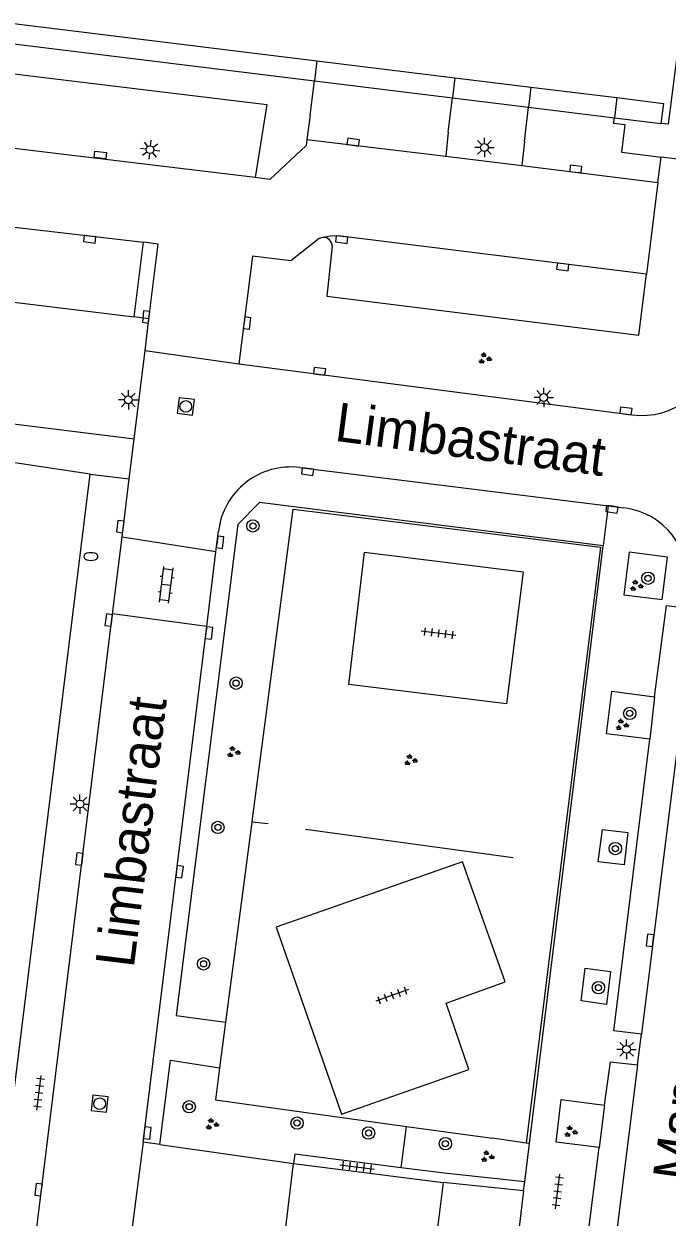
# Model space of a CAD drawing. Extents: x 131000 to 133014, y 396499 to 399001.
# Drawn here: x 132296.8 to 132338.3, y 396781 to 396857.9 of the extents above; entities that cross this region are included whole.
import ezdxf

# ---------------------------------------------------------------- set-up
doc = ezdxf.new("R2010")
doc.units = 0
for name, color, linetype in [('gg-afsc-hekwerk', 7, 'Continuous'), ('gg-anno-openbare ruimte label', 7, 'Continuous'), ('gg-bbg-hoofdgebouw', 7, 'Continuous'), ('gg-bbg-onder overbouw', 7, 'Continuous'), ('gg-bbg-pand overbouw', 7, 'Continuous'), ('gg-knt-verharding', 7, 'Continuous'), ('gg-knt-verharding nz', 7, 'Continuous'), ('gt-grn-weggrens', 7, 'Continuous'), ('gt-symb-boom', 7, 'Continuous'), ('gt-symb-brandkraan', 7, 'Continuous'), ('gt-symb-groenvak', 7, 'Continuous'), ('gt-symb-klinker verharding', 7, 'Continuous'), ('gt-symb-kolk', 7, 'Continuous'), ('gt-symb-kolk center center', 7, 'Continuous'), ('gt-symb-lichtmast', 7, 'Continuous'), ('gt-symb-rioolschacht', 7, 'Continuous'), ('gt-symb-tegel verharding', 7, 'Continuous')]:
    doc.layers.add(name, color=color, linetype=linetype)

# ---------------------------------------------------------------- blocks, each defined once
blk = doc.blocks.new('gt0-BOOM')
at = {"layer": 'gt-symb-boom'}
for radius in [0.4, 0.2]:
    blk.add_circle((0, 0), radius, dxfattribs=at)
blk = doc.blocks.new('gt0-LMAST')
at = {"layer": 'gt-symb-lichtmast'}
for p, q in [((-0.182, 0.173), (-0.447, 0.438)), ((-0.005, 0.246), (-0.005, 0.621)), ((0.172, 0.173), (0.437, 0.438)), ((-0.255, -0.004), (-0.63, -0.004)), ((-0.182, -0.181), (-0.447, -0.446)), ((-0.005, -0.254), (-0.005, -0.629)), ((0.437, -0.446), (0.172, -0.181)), ((0.245, -0.004), (0.62, -0.004))]:
    blk.add_line(p, q, dxfattribs=at)
blk.add_circle((-0.005, -0.004), 0.25, dxfattribs=at)
blk = doc.blocks.new('gt0-KOLK')
at = {"layer": 'gt-symb-kolk'}
blk.add_lwpolyline([(0, 0), (0.375, 0), (0.375, 0.4), (-0.375, 0.4), (-0.375, 0), (0, 0)], dxfattribs=at)
blk = doc.blocks.new('gt0-TEG1')
at = {"layer": 'gt-symb-tegel verharding'}
for p, q in [((-1.125, 0), (1.125, 0)), ((-0.9, -0.25), (-0.9, 0.25)), ((-0.45, -0.25), (-0.45, 0.25)), ((0, -0.25), (0, 0.25)), ((0.45, -0.25), (0.45, 0.25)), ((0.9, -0.25), (0.9, 0.25))]:
    blk.add_line(p, q, dxfattribs=at)
blk = doc.blocks.new('gt0-GRVAK')
at = {"layer": 'gt-symb-groenvak'}
for p, q in [((-0.11, 0.189), (-0.228, 0.24)), ((-0.182, 0.153), (0.088, 0.153)), ((-0.091, 0.211), (-0.156, 0.322)), ((-0.047, 0.214), (-0.047, 0.393)), ((-0.004, 0.211), (0.061, 0.322)), ((0.015, 0.189), (0.133, 0.24)), ((0.262, -0.052), (0.197, 0.059)), ((0.305, -0.049), (0.305, 0.13)), ((0.349, -0.052), (0.414, 0.059)), ((-0.245, -0.228), (-0.363, -0.177)), ((-0.318, -0.264), (-0.047, -0.264)), ((-0.226, -0.206), (-0.291, -0.095)), ((-0.183, -0.203), (-0.183, -0.024)), ((-0.139, -0.206), (-0.074, -0.095)), ((-0.12, -0.228), (-0.002, -0.177)), ((0.243, -0.074), (0.125, -0.023)), ((0.17, -0.11), (0.441, -0.11)), ((0.368, -0.074), (0.486, -0.023))]:
    blk.add_line(p, q, dxfattribs=at)
blk = doc.blocks.new('gt0-RS')
at = {"layer": 'gt-symb-rioolschacht'}
blk.add_lwpolyline([(-0.5, -0.5), (0.5, -0.5), (0.5, 0.5), (-0.5, 0.5)], close=True, dxfattribs=at)
blk.add_circle((0, 0), 0.375, dxfattribs=at)
blk = doc.blocks.new('gt0-KOLKCC')
at = {"layer": 'gt-symb-kolk center center'}
blk.add_lwpolyline([(-0.375, 0.2), (0.375, 0.2), (0.375, -0.2), (-0.375, -0.2)], close=True, dxfattribs=at)
blk = doc.blocks.new('gt0-BR')
at = {"layer": 'gt-symb-brandkraan'}
for centre, radius, start, end in [((-0.244, 0), 0.206, 107.56694, 252.43307), ((0.599, -2.664), 3, 106.89205, 107.56694), ((0, -0.691), 0.938, 73.10799, 106.89205), ((-0.599, -2.664), 3, 72.43309, 73.10799), ((0.244, 0), 0.206, 287.56695, 72.43309), ((0.599, 2.664), 3, 252.43307, 253.10797), ((0, 0.691), 0.938, 253.10797, 286.89206), ((-0.599, 2.664), 3, 286.89206, 287.56695)]:
    blk.add_arc(centre, radius, start, end, dxfattribs=at)
blk = doc.blocks.new('gt0-KL1')
at = {"layer": 'gt-symb-klinker verharding'}
for p, q in [((-1.15, 0.3), (1.15, 0.3)), ((-1, -0.3), (-1, 0.3)), ((-0.5, 0.3), (-0.5, 0.45)), ((0, -0.3), (0, 0.3)), ((0.5, 0.3), (0.5, 0.45)), ((1, -0.3), (1, 0.3)), ((-1.15, -0.3), (1.15, -0.3)), ((-0.5, -0.45), (-0.5, -0.3)), ((0.5, -0.45), (0.5, -0.3))]:
    blk.add_line(p, q, dxfattribs=at)

msp = doc.modelspace()

# ---------------------------------------------------------------- linework, layer by layer
at = {"layer": 'gg-afsc-hekwerk'}
for p, q in [((132311.534, 396806.47), (132314.187, 396826.597)), ((132311.534, 396806.47), (132311.528, 396806.422)), ((132311.528, 396806.422), (132309.828, 396793.533)), ((132312.567, 396806.309), (132311.528, 396806.422)), ((132328.347, 396804.131), (132314.967, 396805.955)), ((132309.828, 396793.533), (132309.44, 396790.586)), ((132309.44, 396790.586), (132309.168, 396788.525)), ((132309.168, 396788.525), (132321.491, 396786.824)), ((132321.14, 396784.164), (132321.491, 396786.824)), ((132321.491, 396786.824), (132327.03, 396786.06)), ((132329.195, 396785.749), (132327.03, 396786.06)), ((132329.407, 396785.718), (132329.195, 396785.749))]:
    msp.add_line(p, q, dxfattribs=at)
msp.add_lwpolyline([(132314.187, 396826.597), (132333.972, 396824.135), (132329.195, 396785.749)], dxfattribs=at)
at = {"layer": 'gg-bbg-hoofdgebouw'}
for p, q in [((132313.379, 396777.689), (132314.21, 396784.43)), ((132314.21, 396784.43), (132323.84, 396783.22)), ((132323.84, 396783.22), (132322.921, 396775.785))]:
    msp.add_line(p, q, dxfattribs=at)
msp.add_lwpolyline([(132339.04, 396856.92), (132338.34, 396851.38), (132337.87, 396851.43)], dxfattribs=at)
at = {"layer": 'gg-bbg-onder overbouw'}
for p, q in [((132276.616, 396860.291), (132315.713, 396855.477)), ((132315.713, 396855.477), (132324.603, 396854.383)), ((132324.603, 396854.383), (132329.482, 396853.782)), ((132329.482, 396853.782), (132335.033, 396853.099))]:
    msp.add_line(p, q, dxfattribs=at)
msp.add_lwpolyline([(132335.033, 396853.099), (132338.03, 396852.73), (132337.87, 396851.43)], dxfattribs=at)
at = {"layer": 'gg-bbg-pand overbouw'}
for p, q in [((132276.415, 396858.999), (132315.552, 396854.179)), ((132315.552, 396854.179), (132324.443, 396853.084)), ((132324.443, 396853.084), (132329.336, 396852.481)), ((132329.336, 396852.481), (132334.871, 396851.799)), ((132334.871, 396851.799), (132337.87, 396851.43))]:
    msp.add_line(p, q, dxfattribs=at)
at = {"layer": 'gg-knt-verharding'}
for p, q in [((132280.93, 396856.473), (132312.476, 396852.658)), ((132315.28, 396851.98), (132315.552, 396854.179)), ((132312.476, 396852.658), (132311.736, 396847.944)), ((132324.17, 396850.88), (132324.443, 396853.084)), ((132315.28, 396851.98), (132315.07, 396850.392)), ((132329.09, 396850.27), (132329.336, 396852.481)), ((132334.825, 396851.432), (132334.871, 396851.799)), ((132335.57, 396851.339), (132334.825, 396851.432)), ((132335.351, 396849.583), (132335.57, 396851.339)), ((132324.17, 396850.88), (132324.013, 396849.32)), ((132329.09, 396850.27), (132328.913, 396848.726)), ((132335.351, 396849.583), (132337.883, 396849.266)), ((132324.013, 396849.32), (132328.913, 396848.726)), ((132337.679, 396847.628), (132337.883, 396849.266)), ((132343.075, 396848.648), (132337.883, 396849.266)), ((132337.679, 396847.628), (132336.941, 396841.717)), ((132303.941, 396838.983), (132304.533, 396843.786)), ((132286.842, 396841.057), (132303.941, 396838.983)), ((132304.64, 396836.8), (132304.891, 396838.839)), ((132303.938, 396831.099), (132251.95, 396837.56)), ((132303.938, 396831.099), (132304.64, 396836.8)), ((132310.69, 396835.94), (132336.02, 396832.66)), ((132303.622, 396828.531), (132303.938, 396831.099)), ((132301.11, 396828.84), (132296.25, 396829.57)), ((132293.73, 396769.15), (132301.11, 396828.84)), ((132314.6, 396829.27), (132334.471, 396826.806)), ((132303.159, 396824.773), (132303.622, 396828.531)), ((132334.471, 396826.806), (132335.49, 396826.68)), ((132309.204, 396823.834), (132309.37, 396825.18)), ((132302.549, 396819.841), (132303.159, 396824.773)), ((132309.204, 396823.834), (132303.159, 396824.773)), ((132329.407, 396785.718), (132334.147, 396824.233)), ((132308.613, 396819.031), (132309.204, 396823.834)), ((132290.264, 396720.307), (132302.549, 396819.841)), ((132308.613, 396819.031), (132302.549, 396819.841)), ((132304.52, 396785.8), (132308.613, 396819.031)), ((132337.455, 396814.501), (132337.154, 396811.775)), ((132336.368, 396790.784), (132336.615, 396792.764)), ((132334.235, 396788.202), (132333.883, 396785.472)), ((132305.601, 396785.647), (132304.52, 396785.8)), ((132329.105, 396783.263), (132329.407, 396785.718)), ((132305.601, 396785.647), (132314.21, 396784.43)), ((132333.134, 396779.527), (132333.883, 396785.472)), ((132329.026, 396782.668), (132323.84, 396783.22)), ((132329.026, 396782.668), (132328.112, 396775.226))]:
    msp.add_line(p, q, dxfattribs=at)
for points in [[(132315.07, 396850.392), (132315.02, 396850.01), (132312.68, 396847.83), (132311.736, 396847.944)], [(132304.891, 396838.839), (132305.486, 396843.669), (132304.533, 396843.786)], [(132316.089, 396844.097), (132315.851, 396844.029), (132314.04, 396842.58), (132311.56, 396842.88), (132310.69, 396835.94)], [(132316.7, 396843.52), (132316.36, 396840.31), (132336.45, 396837.79), (132336.941, 396841.717)], [(132334.147, 396824.233), (132312.005, 396827.018), (132310.618, 396825.607), (132310.49, 396824.6)], [(132310.49, 396824.6), (132306.642, 396793.973), (132309.828, 396793.533)], [(132317.767, 396815.29), (132318.787, 396823.81), (132328.993, 396822.549), (132327.93, 396814.055), (132317.767, 396815.29)], [(132335.479, 396821.078), (132337.946, 396820.77), (132338.287, 396823.505), (132335.821, 396823.813), (132335.479, 396821.078)], [(132337.455, 396814.501), (132338.24, 396820.389), (132339.432, 396820.24)], [(132337.154, 396811.775), (132334.369, 396812.109), (132334.718, 396814.862), (132337.455, 396814.501)], [(132336.615, 396792.764), (132334.834, 396792.971), (132337.154, 396811.775)], [(132335.507, 396803.668), (132333.839, 396803.86), (132334.102, 396805.943), (132335.736, 396805.767), (132335.507, 396803.668)], [(132317.295, 396787.619), (132325.508, 396790.497), (132324.035, 396794.771), (132327.829, 396796.147), (132325.08, 396803.863), (132313.091, 396799.652), (132317.295, 396787.619)], [(132334.357, 396794.671), (132332.727, 396794.911), (132332.996, 396797.014), (132334.632, 396796.803), (132334.357, 396794.671)], [(132305.601, 396785.647), (132306.28, 396791.088), (132309.44, 396790.586)], [(132334.235, 396788.202), (132334.613, 396790.988), (132336.368, 396790.784)], [(132333.883, 396785.472), (132331.113, 396785.812), (132331.452, 396788.566), (132334.235, 396788.202)], [(132321.14, 396784.164), (132314.285, 396785.025), (132314.21, 396784.43)], [(132329.105, 396783.263), (132323.915, 396783.815), (132321.14, 396784.164)]]:
    msp.add_lwpolyline(points, dxfattribs=at)
for centre, radius, start, end in [((132316.124, 396843.522), 0.576, 359.84389, 93.43477), ((132336.621, 396837.57), 4.947, 263.02237, 350.58686), ((132314.029, 396824.612), 4.693, 83.00827, 173.04445), ((132334.901, 396822.004), 4.713, 353.12213, 82.8244)]:
    msp.add_arc(centre, radius, start, end, dxfattribs=at)
at = {"layer": 'gg-knt-verharding nz'}
for p, q in [((132315.713, 396855.477), (132315.552, 396854.179)), ((132324.603, 396854.383), (132324.443, 396853.084)), ((132329.482, 396853.782), (132329.336, 396852.481)), ((132335.033, 396853.099), (132334.871, 396851.799)), ((132311.736, 396847.944), (132280.254, 396851.747)), ((132315.07, 396850.392), (132324.013, 396849.32)), ((132328.913, 396848.726), (132337.679, 396847.628)), ((132287.413, 396845.763), (132304.533, 396843.786)), ((132340.027, 396820.166), (132336.615, 396792.764)), ((132336.368, 396790.784), (132328.779, 396730.128))]:
    msp.add_line(p, q, dxfattribs=at)
msp.add_lwpolyline([(132336.941, 396841.717), (132317.083, 396844.19), (132316.583, 396844.18), (132316.089, 396844.097)], dxfattribs=at)
at = {"layer": 'gt-grn-weggrens'}
for p, q in [((132304.891, 396838.839), (132303.941, 396838.983)), ((132304.64, 396836.8), (132310.69, 396835.94)), ((132301.11, 396828.84), (132303.622, 396828.531)), ((132334.471, 396826.806), (132334.147, 396824.233)), ((132304.52, 396785.8), (132303.71, 396779.5)), ((132329.026, 396782.668), (132329.105, 396783.263))]:
    msp.add_line(p, q, dxfattribs=at)

# ---------------------------------------------------------------- block references
at = {"layer": 'gt-symb-boom'}
for p in [(132311.587, 396825.507), (132337.042, 396822.136), (132310.506, 396815.377), (132335.862, 396813.428), (132309.332, 396806.084), (132334.938, 396804.722), (132308.408, 396797.295), (132333.847, 396795.764), (132307.481, 396788.087)]:
    msp.add_blockref('gt0-BOOM', p, dxfattribs=at)
for p, rotation in [((132314.432, 396787.037), 172.06444962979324), ((132319.038, 396786.397), 172.0644496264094), ((132323.989, 396785.709), 172.0644496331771)]:
    msp.add_blockref('gt0-BOOM', p, dxfattribs=dict(at, rotation=rotation))
at = {"layer": 'gt-symb-brandkraan'}
msp.add_blockref('gt0-BR', (132301.149, 396823.537), dxfattribs=at)
at = {"layer": 'gt-symb-groenvak'}
for p in [(132326.511, 396836.292), (132336.274, 396821.652), (132335.341, 396812.688), (132310.323, 396810.932), (132321.733, 396810.417), (132308.941, 396786.96), (132332.047, 396786.482), (132326.684, 396784.879)]:
    msp.add_blockref('gt0-GRVAK', p, dxfattribs=at)
at = {"layer": 'gt-symb-klinker verharding', "rotation": 82.99574075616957}
msp.add_blockref('gt0-KL1', (132306.003, 396821.707), dxfattribs=at)
at = {"layer": 'gt-symb-kolk'}
for p, rotation in [((132318.018, 396850.035), -8.049061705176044), ((132332.367, 396848.306), -5.9100703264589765), ((132301.1, 396844.177), 172.81812146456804), ((132317.328, 396844.152), 172.93185994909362), ((132331.571, 396842.392), 172.9957407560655), ((132304.905, 396838.952), 83.45090842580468), ((132311.014, 396838.601), -97.12501634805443), ((132315.855, 396835.27), -6.947410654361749), ((132335.587, 396832.716), -7.409184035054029), ((132315.137, 396829.203), 172.64762064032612), ((132334.746, 396826.772), 171.72410717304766), ((132303.242, 396825.444), 83.16632765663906), ((132309.279, 396824.479), -97.40918403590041), ((132302.497, 396819.414), 82.99574075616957), ((132308.564, 396818.634), -97.00425924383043), ((132300.603, 396804.03), 83.16632765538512), ((132306.669, 396803.25), -97.06814005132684), ((132337.365, 396798.789), 82.8749836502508), ((132304.592, 396786.421), -96.66296362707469), ((132297.978, 396782.723), 82.99574075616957)]:
    msp.add_blockref('gt0-KOLK', p, dxfattribs=dict(at, rotation=rotation))
at = {"layer": 'gt-symb-kolk center center', "rotation": 172.8749836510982}
msp.add_blockref('gt0-KOLKCC', (132301.757, 396849.404), dxfattribs=at)
at = {"layer": 'gt-symb-lichtmast', "rotation": 172.93185994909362}
msp.add_blockref('gt0-LMAST', (132304.956, 396849.744), dxfattribs=at)
at = {"layer": 'gt-symb-lichtmast'}
for p in [(132326.508, 396849.893), (132303.568, 396833.632), (132330.326, 396833.785), (132300.451, 396807.595), (132335.662, 396791.792)]:
    msp.add_blockref('gt0-LMAST', p, dxfattribs=at)
at = {"layer": 'gt-symb-rioolschacht'}
for p, rotation in [((132307.265, 396833.207), -7.068140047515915), ((132301.717, 396788.284), 83.74206608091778)]:
    msp.add_blockref('gt0-RS', p, dxfattribs=dict(at, rotation=rotation))
at = {"layer": 'gt-symb-tegel verharding'}
for p, rotation in [((132323.543, 396818.595), 172.9957407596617), ((132320.558, 396795.268), -160.369297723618), ((132297.802, 396788.982), 82.99574075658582), ((132318.295, 396784.217), -7.068140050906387), ((132331.228, 396782.628), 82.9318599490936)]:
    msp.add_blockref('gt0-TEG1', p, dxfattribs=dict(at, rotation=rotation))

# ---------------------------------------------------------------- texts
at = {"layer": 'gg-anno-openbare ruimte label'}
for s, rotation, p in [('Limbastraat', 352.5, (132316.792, 396831)), ('Limbastraat', 83, (132303.913, 396796.982)), ('Mangrovestraat', 82, (132339.811, 396783.201))]:
    msp.add_text(s, height=2.5, rotation=rotation, dxfattribs=at).set_placement(p)

doc.saveas('drawing.dxf')
